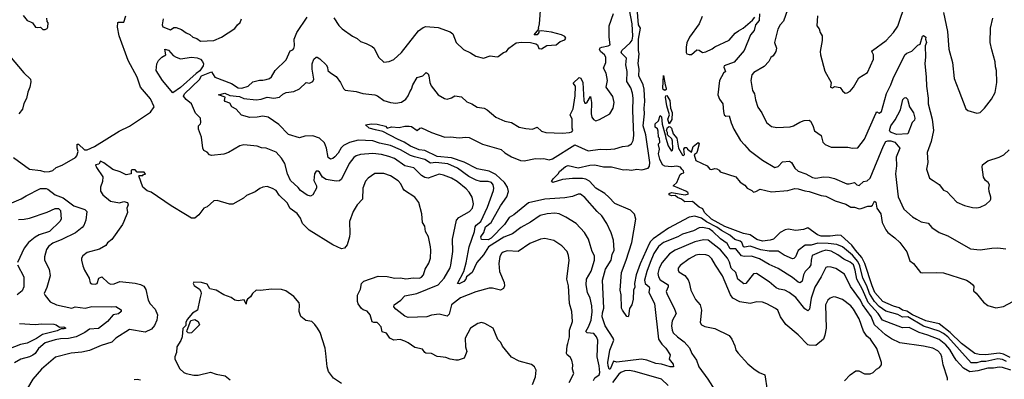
# Model space of a CAD drawing. Extents: x 1246230 to 1426786, y 660032 to 763141.
# Tile 321 of 566: x 1342826 to 1351693, y 707024 to 710261. Entities that reach past the tile are written whole.
import ezdxf

# ---------------------------------------------------------------- set-up
doc = ezdxf.new("R2010")
doc.units = 0

msp = doc.modelspace()

# ---------------------------------------------------------------- linework, layer by layer
at = {"layer": '0CON10XD'}
for points in [[(1351751.4, 707105), (1351675, 707130.9), (1351645, 707134.1), (1351595, 707125.2), (1351545, 707125.2), (1351455, 707099.7), (1351382.7, 707092.7), (1351325.2, 707125.2), (1351259.3, 707195), (1351235.2, 707235.2), (1351201.6, 707291.6), (1351165.1, 707335.1), (1351105, 707381.6), (1351005, 707421.7), (1350925, 707445.3), (1350835, 707490.3), (1350775, 707487.3), (1350595, 707557.4), (1350556.4, 707616.4), (1350466.4, 707715), (1350415, 707832.7), (1350364.9, 707924.9), (1350351.2, 708005), (1350333.4, 708055), (1350305, 708078.7), (1350246.4, 708106.4), (1350195.1, 708145.1), (1350135, 708177.6), (1350085, 708186.6), (1350045.6, 708174.4), (1349962.2, 708137.8), (1349952.3, 708095), (1349951.6, 708055), (1349935, 708029.1), (1349898.8, 707995), (1349884.6, 707965), (1349873.3, 707906.7), (1349855, 707892.1), (1349835, 707897.6), (1349785, 707939.7), (1349655, 708020.4), (1349575, 708057.5), (1349488.1, 708108.1), (1349415, 708133.3), (1349351.3, 708128.7), (1349325, 708135.8), (1349275, 708197.1), (1349225, 708197.1), (1349196.9, 708246.9), (1349137.8, 708287.8), (1349069.4, 708355), (1349035, 708377.5), (1348975, 708390), (1348945, 708386.9), (1348895, 708361.6), (1348795, 708329.7), (1348752.1, 708307.9), (1348623.5, 708255), (1348579.4, 708220.6), (1348536.4, 708155), (1348503, 708075), (1348472.3, 707995), (1348453.8, 707915), (1348458.9, 707885), (1348494.5, 707855), (1348497.9, 707845), (1348491.3, 707805), (1348542.5, 707705), (1348577.5, 707385), (1348609.8, 707339.8), (1348644.4, 707305), (1348683.3, 707245), (1348676.2, 707205), (1348710.3, 707160.3), (1348714, 707136), (1348685, 707136.2), (1348605, 707161.1), (1348554.4, 707165.6), (1348475, 707195.4), (1348425, 707206.4), (1348205, 707177.9), (1348175, 707186.2), (1348145, 707115.5), (1348135, 707114.4), (1348125, 707144.4), (1348123.9, 707175), (1348139.4, 707285), (1348176.9, 707376.9), (1348171.8, 707395), (1348098.9, 707505), (1348071.2, 707585), (1348073.4, 707623.4), (1348086.2, 707665), (1348073.8, 707915), (1348100.3, 708015), (1348153.3, 708095), (1348162.9, 708147.1), (1348180, 708185), (1348172.2, 708275), (1348151.4, 708341.4), (1348112.7, 708425), (1348069.4, 708495), (1348025, 708535.6), (1347915, 708660.6), (1347875, 708689.2), (1347855, 708689.2), (1347805, 708669.4), (1347735, 708658.2), (1347555, 708646.3), (1347408.9, 708611.1), (1347275, 708504.7), (1347235, 708481.8), (1347191.5, 708418.5), (1347071.6, 708295), (1347045, 708280), (1346985, 708282), (1346980.2, 708305), (1347005.3, 708345), (1347021, 708395), (1347070.7, 708435), (1347087.4, 708462.6), (1347155, 708584.5), (1347212.8, 708667.2), (1347229.2, 708715), (1347220.2, 708755), (1347192.4, 708795), (1347115, 708868.4), (1347055, 708896.9), (1346945, 708919.2), (1346828.2, 708978.2), (1346715, 709017.7), (1346585, 709028.7), (1346475, 709083.8), (1346425, 709090.3), (1346345, 709123.6), (1346290, 709160), (1346227.5, 709185), (1346095.7, 709255.7), (1346030.6, 709270.6), (1345973.3, 709285), (1345940, 709315), (1345995, 709323.8), (1346045, 709320), (1346121.7, 709301.7), (1346135, 709283.3), (1346175, 709296.7), (1346245, 709290.8), (1346293.6, 709303.6), (1346335, 709304), (1346355, 709300.8), (1346405, 709264), (1346430, 709285), (1346445, 709288.6), (1346535, 709246.9), (1346655, 709204.4), (1346705, 709206.9), (1346785, 709198.1), (1346845, 709204.5), (1346875, 709199.2), (1346995, 709140), (1347162.3, 709092.3), (1347195, 709063.8), (1347255, 709025.5), (1347336.6, 708993.4), (1347369.1, 708990.9), (1347472.3, 709012.3), (1347511.8, 709008.2), (1347545, 709012), (1347595, 709000.4), (1347625, 709007.1), (1347825, 709134.3), (1347945, 709080.8), (1348055, 709096.7), (1348115, 709091.1), (1348185, 709097.5), (1348255, 709119.4), (1348305, 709124.2), (1348335.6, 709144.4), (1348350.6, 709175), (1348357.2, 709217.2), (1348348.5, 709445), (1348352, 709555), (1348345, 709598.8), (1348328.2, 709648.2), (1348294, 709705), (1348297.1, 709795), (1348283.3, 709855), (1348289.6, 709915), (1348241.7, 709961.7), (1348248.2, 709985), (1348325, 710054), (1348342.8, 710077.2), (1348347.2, 710112.8), (1348341.1, 710225), (1348289.4, 710495)], [(1345999.5, 710019.5), (1346018.8, 710005), (1346057.5, 709925), (1346105, 709880), (1346155, 709883.8), (1346195, 709902.5), (1346266, 709965), (1346419.1, 710160.9), (1346458.7, 710191.3), (1346485, 710198.6), (1346595, 710189.4), (1346702.7, 710152.7), (1346725.8, 710135), (1346757, 710057), (1346821.7, 709991.7), (1346885, 709963.8), (1346935, 709933.3), (1347003.9, 709913.9), (1347063.9, 709936.1), (1347125, 709926.7), (1347135, 709930), (1347183.9, 709966.1), (1347210, 709975), (1347232.5, 710005), (1347298, 710052), (1347345, 710058.8), (1347425, 710054.6), (1347475, 710044), (1347488, 710035), (1347502.3, 710002.3), (1347525, 710000), (1347572.1, 710027.9), (1347657.5, 710035), (1347692.5, 710065), (1347735, 710080), (1347743.3, 710095), (1347735, 710108.8), (1347705, 710124), (1347615, 710148), (1347525, 710160), (1347501.7, 710158.3), (1347500, 710145), (1347485, 710123.3), (1347460, 710125), (1347500, 710175), (1347497.5, 710185), (1347507.7, 710222.3), (1347526.9, 710505)], [(1351713.1, 707183.1), (1351675, 707202), (1351635, 707209.7), (1351525, 707183.5), (1351485, 707184), (1351445, 707170.9), (1351395, 707171.8), (1351183.3, 707405), (1351146.2, 707436.2), (1351105, 707458), (1350963.7, 707503.7), (1350823.8, 707585), (1350775, 707584.6), (1350735, 707607.3), (1350625, 707636.9), (1350565, 707679.7), (1350523.5, 707725), (1350480.3, 707795), (1350454.7, 707864.7), (1350419.9, 707935), (1350392.7, 708045), (1350374.9, 708084.9), (1350325, 708142.1), (1350235.1, 708215.1), (1350185, 708237.2), (1350105.9, 708245.9), (1350015, 708248.7), (1349955, 708232.3), (1349899.6, 708230.4), (1349835, 708184.2), (1349812.6, 708127.4), (1349797.4, 708112.6), (1349785, 708109.6), (1349711.3, 708141.3), (1349655, 708176.8), (1349575, 708178.9), (1349500.6, 708190.6), (1349405, 708222.9), (1349352.2, 708212.2), (1349344.7, 708215), (1349328, 708255), (1349315, 708268.8), (1349265, 708281.3), (1349220.3, 708320.3), (1349145, 708362.7), (1349105, 708394.9), (1349011.9, 708441.9), (1348965, 708475.5), (1348905, 708493.2), (1348855, 708483.2), (1348669.1, 708385), (1348531.8, 708288.2), (1348507.6, 708265), (1348495, 708242.5), (1348413.9, 708063.9), (1348379, 707965), (1348362.5, 707885), (1348365, 707852.5), (1348353.3, 707825), (1348350, 707745), (1348338.8, 707695), (1348318.3, 707661.7), (1348308.1, 707591.9), (1348305, 707586.7), (1348295, 707588.6), (1348253.8, 707645), (1348247.1, 707665), (1348242.7, 707785), (1348234.2, 707825.8), (1348244.7, 707985), (1348287.9, 708095), (1348338.9, 708255), (1348375.5, 708464.5), (1348361.7, 708511.7), (1348326.5, 708546.5), (1348185, 708605.6), (1348132.1, 708665), (1348095.2, 708695.2), (1348015, 708743.3), (1347956.5, 708806.5), (1347925, 708826.3), (1347895, 708832.6), (1347805, 708832.9), (1347715, 708822.5), (1347626.4, 708796.4), (1347616.2, 708805), (1347630.6, 708829.4), (1347676.7, 708873.3), (1347687.8, 708895), (1347740.8, 708939.2), (1347765, 708947.6), (1347855, 708928.5), (1347959.3, 708950.7), (1348005, 708953.1), (1348085, 708936.7), (1348156.4, 708936.4), (1348265, 708909.6), (1348295, 708912.5), (1348335, 708906.6), (1348385, 708916.2), (1348429.1, 708910.9), (1348486.9, 708925), (1348498, 708942), (1348499.8, 708975), (1348464.8, 709225), (1348441.5, 709305), (1348453.6, 709415), (1348449, 709465), (1348455.8, 709525), (1348449.4, 709635), (1348439.8, 709675), (1348401.6, 709755), (1348404.8, 709815), (1348395.2, 709865.2), (1348405.5, 709955), (1348398.8, 709985), (1348399.8, 710085), (1348415.7, 710185), (1348400, 710215), (1348382.7, 710402.7)], [(1350011.1, 710295), (1350005.8, 710205.8), (1350025, 710177.5), (1350033.8, 710145), (1350052, 710115), (1350052.9, 710075), (1350034.2, 709975), (1350036.2, 709945), (1350077, 709797), (1350133.8, 709695), (1350127.5, 709655), (1350145, 709647.5), (1350165, 709660), (1350215, 709650), (1350235, 709620), (1350260.7, 709600.7), (1350277.7, 709602.3), (1350305, 709618.8), (1350335.7, 709654.3), (1350381.7, 709738.3), (1350460, 709785), (1350514.4, 709905), (1350515.7, 709945), (1350500, 709975), (1350506, 709985), (1350627.8, 710072.2), (1350696, 710145), (1350735, 710202), (1350805, 710416.2)], [(1342769.7, 709019.7), (1342915, 708916.4), (1343015, 708904.3), (1343052.4, 708892.4), (1343095, 708894.7), (1343126.1, 708903.9), (1343155, 708930.7), (1343208.9, 708951.1), (1343329.7, 709020.3), (1343341.8, 709035), (1343353.2, 709073.2), (1343343.8, 709105), (1343345, 709140), (1343355, 709140), (1343410.8, 709090.8), (1343435, 709090.3), (1343499.4, 709120.6), (1343723.4, 709256.6), (1343815, 709301.7), (1344005, 709429.5), (1344036.7, 709476.7), (1344005, 709548.8), (1343914.3, 709655), (1343883, 709743), (1343804.6, 709894.6), (1343721.9, 710115), (1343705.8, 710195), (1343710, 710235), (1343715, 710240), (1343765, 710237.5), (1343783.3, 710295)], [(1342858.3, 710298.3), (1342893.7, 710253.7), (1342925, 710240.6), (1342942.1, 710232.1), (1342967.5, 710195), (1342985, 710190), (1343015, 710192.5), (1343035, 710173.3), (1343055, 710172.5), (1343075, 710182.5), (1343080, 710195), (1343081.7, 710231.7), (1343073.6, 710243.6), (1343071.2, 710275)], [(1347775.6, 706995), (1347817.3, 707075), (1347804.4, 707115), (1347806.9, 707155), (1347797.8, 707195), (1347783.4, 707223.4), (1347755, 707243.8), (1347750.8, 707255), (1347755.5, 707324.5), (1347762.6, 707347.4), (1347776.9, 707405), (1347776.7, 707465), (1347804.5, 707545), (1347798.5, 707635), (1347777.5, 707705), (1347769.1, 707865), (1347754.6, 707925.4), (1347775.6, 708095), (1347768.6, 708138.6), (1347755, 708173.8), (1347709.2, 708225), (1347635, 708274), (1347555, 708290), (1347515, 708284), (1347420, 708245), (1347315, 708173.1), (1347215, 708181.9), (1347181.1, 708168.9), (1347164.3, 708155), (1347149.8, 708130.2), (1347140.4, 708065), (1347146.9, 707995), (1347189.6, 707895), (1347191.1, 707865), (1347181.7, 707841.7), (1347155, 707827.9), (1347085, 707844.4), (1347055, 707843.1), (1346935, 707811.5), (1346795, 707756.2), (1346715.4, 707695), (1346695, 707610.8), (1346675, 707592.2), (1346605, 707611.5), (1346535, 707601.5), (1346492.5, 707587.5), (1346325, 707580), (1346295, 707592.9), (1346212.5, 707655), (1346195.8, 707675), (1346198, 707695), (1346259.2, 707735), (1346293.5, 707776.5), (1346403.8, 707796.2), (1346594.4, 707875), (1346647.3, 707935), (1346702.1, 708027.9), (1346709.5, 708050.5), (1346728.2, 708175), (1346724.4, 708285), (1346760.8, 708455), (1346780.9, 708479.1), (1346878, 708535), (1346905, 708564), (1346912.1, 708605), (1346901.1, 708665), (1346875, 708710), (1346848.3, 708738.3), (1346765, 708803.8), (1346715, 708834.5), (1346643, 708863), (1346605, 708870), (1346505, 708835.4), (1346475, 708840.4), (1346445, 708857.5), (1346376.6, 708926.6), (1346295, 708946.9), (1346200.8, 709010.8), (1346150.6, 709029.4), (1346085, 709046.9), (1346005, 709057.2), (1345895, 709048.2), (1345855, 709036.4), (1345835, 709021.4), (1345794.8, 708965.2), (1345725.4, 708824.6), (1345705, 708810), (1345675, 708807.1), (1345585, 708821.4), (1345552.2, 708842.2), (1345525, 708888.8), (1345515, 708896.2), (1345495, 708896.7), (1345480, 708875), (1345476, 708815), (1345498, 708765), (1345498, 708745), (1345466.8, 708683.2), (1345445, 708672.5), (1345415, 708682.5), (1345355, 708723.1), (1345335, 708750), (1345265.5, 708815), (1345239.4, 708875), (1345215, 708966.7), (1345185, 709013.3), (1345135, 709069.2), (1345045, 709103.8), (1345005, 709108.8), (1344965, 709123.8), (1344845.8, 709135.8), (1344810, 709125), (1344705.9, 709064.1), (1344665, 709052), (1344555, 709039.5), (1344535.4, 709045.4), (1344515, 709068.9), (1344485, 709083.5), (1344474.6, 709105), (1344464.4, 709205), (1344435.9, 709275.9), (1344436.7, 709305), (1344455, 709322.5), (1344458.8, 709335), (1344453.6, 709373.6), (1344408.3, 709418.3), (1344372.4, 709505), (1344325, 709542.2), (1344302.6, 709572.6), (1344309.7, 709595), (1344446.6, 709723.4), (1344464.2, 709755.8), (1344555, 709790.8), (1344585, 709744.4), (1344735, 709687), (1344795, 709647.9), (1344825.9, 709644.1), (1344885, 709662), (1344925, 709702), (1344985, 709717.2), (1345015, 709715.6), (1345045, 709722.9), (1345075, 709731.2), (1345095, 709747.5), (1345127.5, 709805), (1345225, 709900), (1345260.7, 709979.3), (1345285, 709990), (1345295, 710002), (1345299.8, 710025), (1345297.2, 710085), (1345321.2, 710145), (1345415.1, 710285)], [(1347994.8, 707014.8), (1348004.1, 707035.9), (1348045, 707063.5), (1348050.4, 707085), (1348046, 707144), (1348025.8, 707225), (1348032.2, 707375), (1348021.1, 707405), (1347996.9, 707435), (1347935, 707442.9), (1347925.2, 707455), (1347949.6, 707495), (1347972.9, 707555), (1347982.8, 707632.8), (1347979.6, 707685), (1347964.6, 707754.6), (1347940, 707805), (1347927.3, 707875), (1347931.5, 707925), (1347971.9, 707998.1), (1348003, 708097), (1348001.8, 708135), (1347980.9, 708175), (1347964.2, 708235.8), (1347948.9, 708285), (1347912.5, 708345), (1347836, 708425), (1347744.7, 708484.7), (1347685, 708513.5), (1347645, 708518.2), (1347575, 708512.5), (1347512.7, 708497.3), (1347425, 708437.5), (1347339.6, 708390.4), (1347265, 708332.7), (1347185, 708303.4), (1347046.9, 708215), (1347001.8, 708145), (1346943.6, 708075), (1346901.9, 707985), (1346850.8, 707945), (1346845, 707924.2), (1346825, 707903.3), (1346785, 707884), (1346770, 707885), (1346826, 707995), (1346847, 708073), (1346872.8, 708215), (1346922, 708355), (1346928.9, 708395), (1346938.2, 708411.8), (1346979.7, 708445), (1347039.1, 708575), (1347093.3, 708725), (1347096.7, 708745), (1347091.4, 708775), (1347074.5, 708794.5), (1347045.4, 708805.4), (1346976.2, 708803.8), (1346936.6, 708816.6), (1346870.5, 708850.5), (1346770, 708925), (1346680.5, 708965), (1346575, 708976.9), (1346525, 708969.8), (1346475, 709002.1), (1346382.4, 709027.6), (1346345, 709038.8), (1346255, 709090), (1346165, 709128.5), (1346065, 709148.8), (1346005, 709171), (1345875, 709175.7), (1345795, 709155.3), (1345742.8, 709127.3), (1345722.4, 709107.6), (1345695, 709060.8), (1345665, 709026), (1345645, 709010.8), (1345625, 709005.8), (1345605, 709021.2), (1345588.7, 709105), (1345571.4, 709151.4), (1345525.7, 709195.7), (1345465, 709216.8), (1345395, 709213.8), (1345345, 709198), (1345247.7, 709227.7), (1345158.8, 709318.8), (1345064.6, 709384.6), (1345015, 709393.1), (1344965, 709382.9), (1344900, 709380), (1344825, 709402.5), (1344776.4, 709456.4), (1344737.3, 709477.3), (1344719.5, 709509.5), (1344676.7, 709525), (1344670, 709535), (1344676, 709565), (1344617.5, 709585), (1344675, 709599.5), (1344719.2, 709579.2), (1344805, 709569.2), (1344845, 709552.3), (1344955, 709538.1), (1345000, 709545), (1345055, 709563.3), (1345114.4, 709554.4), (1345165, 709563.8), (1345195, 709589.2), (1345225, 709604.3), (1345294.5, 709615.5), (1345345, 709639.1), (1345405, 709696.2), (1345435, 709689.2), (1345466.6, 709703.4), (1345475.6, 709725), (1345460, 709815), (1345461.5, 709865), (1345475.8, 709904.2), (1345495, 709924.4), (1345505, 709924.3), (1345529.1, 709909.1), (1345586.7, 709855), (1345598, 709835), (1345602.3, 709802.3), (1345625, 709783.8), (1345675, 709750), (1345715, 709696.7), (1345741.8, 709641.8), (1345757.1, 709627.1), (1345855, 709614.6), (1345915, 709596.9), (1346025, 709584.5), (1346049.2, 709575), (1346105, 709533.5), (1346165, 709514.5), (1346215, 709510.5), (1346265, 709518), (1346305, 709546), (1346325.4, 709574.6), (1346338.6, 709611.4), (1346354.6, 709635.4), (1346365.5, 709674.5), (1346405, 709740), (1346457.5, 709755), (1346486.4, 709786.4), (1346505, 709772.5), (1346512, 709755), (1346519.2, 709695), (1346532, 709665), (1346595, 709583.3), (1346652.3, 709552.3), (1346675, 709546.7), (1346715, 709556.7), (1346745, 709576.7), (1346805, 709565.8), (1346852, 709522), (1346896.7, 709505), (1346945, 709474), (1347007.5, 709465), (1347035, 709449.2), (1347115, 709382.5), (1347195, 709346.9), (1347255, 709335.7), (1347323.7, 709293.7), (1347385, 709280.6), (1347445, 709276.2), (1347485, 709294), (1347525, 709256.7), (1347565, 709244.6), (1347715, 709239.5), (1347777.5, 709245), (1347797, 709253), (1347807.5, 709265), (1347800, 709285), (1347800, 709365), (1347782.9, 709405), (1347810.6, 709459.4), (1347827.5, 709575), (1347832, 709662), (1347810.7, 709689.3), (1347865, 709741.2), (1347880, 709735), (1347896.2, 709695), (1347906.7, 709535), (1347915, 709510), (1347925, 709510), (1347935, 709520), (1347965, 709570), (1347974.2, 709515), (1347973.3, 709415), (1347979.4, 709385), (1347993.4, 709363.4), (1348015, 709352), (1348046.8, 709363.2), (1348141.2, 709415), (1348169.2, 709465), (1348180, 709515), (1348168.3, 709568.3), (1348108.6, 709655), (1348118.6, 709715), (1348108.3, 709778.3), (1348083.5, 709825), (1348103.1, 709875), (1348103.1, 709925), (1348091.5, 709945), (1348056.5, 709975), (1348048.1, 709995), (1348053.3, 710006.7), (1348070, 710015), (1348125, 710025.3), (1348144.4, 710035), (1348135.6, 710105), (1348135.6, 710205), (1348172.8, 710317.2)], [(1345655, 710276.7), (1345699.5, 710209.5), (1345728.8, 710178.8), (1345822.7, 710112.7), (1345865, 710091.2), (1345894.3, 710064.3), (1345945, 710048), (1345999.5, 710019.5)], [(1348971.2, 710288.8), (1348944.5, 710225), (1348859.4, 710105), (1348835, 710053.8), (1348826.9, 710015), (1348826.9, 709965), (1348832.9, 709955), (1348855, 709946.5), (1348875, 709947.8), (1348925, 709990), (1348945, 709986), (1348975, 709966.2), (1349005, 709971.2), (1349060.9, 709999.1), (1349085, 710018), (1349215, 710078), (1349268.9, 710141.1), (1349297.9, 710162.1), (1349340.8, 710185), (1349425, 710256.9), (1349446.7, 710283.3)], [(1349487.8, 710315), (1349484.5, 710255), (1349451.2, 710215), (1349439.4, 710165), (1349407.8, 710125), (1349350.5, 709985), (1349260.3, 709879.8), (1349170, 709845), (1349165.8, 709835), (1349182.5, 709795), (1349165, 709780), (1349127.7, 709712.3), (1349114.4, 709585.6), (1349126.7, 709545), (1349159.4, 709505), (1349162.7, 709435), (1349170.8, 709405), (1349185, 709391.4), (1349215.7, 709395), (1349232, 709332), (1349256.9, 709275), (1349318.6, 709175), (1349353.1, 709135), (1349395, 709087.8), (1349515, 708995.8), (1349625, 708930), (1349655, 708939.4), (1349695, 708982.9), (1349757.1, 708987.1), (1349776.8, 708976.8), (1349806.9, 708925), (1349835, 708896.9), (1349904.6, 708874.6), (1349965, 708841.9), (1349995, 708835.7), (1350065, 708846), (1350115.8, 708844.2), (1350165, 708832.5), (1350275, 708784.7), (1350295, 708782.8), (1350345, 708796.7), (1350365, 708773.8), (1350385, 708767.1), (1350425, 708803.1), (1350458.9, 708811.1), (1350485, 708835.7), (1350604, 709126), (1350626.7, 709163.3), (1350645, 709170.6), (1350669.6, 709169.6), (1350708.3, 709158.3), (1350752.5, 709105), (1350720, 709025), (1350722.2, 708945), (1350711.8, 708875), (1350735.8, 708665.8), (1350786.7, 708555), (1350865, 708487.5), (1350901.2, 708465), (1350942.6, 708442.6), (1351008.3, 708428.3), (1351039.7, 708389.7), (1351105, 708346.9), (1351185, 708314.4), (1351389.7, 708199.7), (1351475, 708188.6), (1351580, 708205), (1351633.6, 708206.4), (1351705, 708198.9)], [(1349741.7, 710348.3), (1349705, 710248), (1349675, 710214), (1349654.4, 710175), (1349623.8, 710055), (1349640, 710005), (1349636.7, 709975), (1349612.5, 709935), (1349590.5, 709919.5), (1349572, 709885), (1349530.6, 709839.4), (1349437.5, 709785), (1349418.6, 709765), (1349410.8, 709715), (1349426, 709625), (1349443.4, 709593.4), (1349450.9, 709540.9), (1349474, 709475), (1349508.8, 709421.2), (1349552, 709335), (1349595, 709298.6), (1349645, 709290), (1349765, 709297.5), (1349793.3, 709305), (1349850.3, 709339.7), (1349890, 709355), (1349935, 709356), (1349946.8, 709346.8), (1349969.3, 709309.3), (1349985, 709261.2), (1350045, 709220), (1350059.6, 709159.6), (1350078.7, 709138.7), (1350135, 709114.3), (1350285, 709114), (1350325, 709103.8), (1350375, 709108.8), (1350435, 709184.2), (1350535, 709417.5), (1350545, 709432.5), (1350565, 709420), (1350585.6, 709435), (1350631.9, 709598.1), (1350671.8, 709675), (1350691.2, 709731.2), (1350797.8, 709945), (1350815, 709960.6), (1350861.2, 709978.8), (1350915, 710032.5), (1350935, 710040), (1350955, 710112.5), (1350965, 710120), (1350987.5, 710105), (1350983.3, 710085), (1350991.1, 710055), (1350981.5, 710025), (1350982.5, 709925), (1350975.6, 709865.6), (1350990.4, 709745), (1350991.3, 709661.3), (1351007.8, 709555), (1351007.8, 709505), (1351044.4, 709365), (1351054.3, 709265), (1351035.6, 709165), (1350998, 709065), (1351004, 708975), (1350992, 708915), (1351018.8, 708835), (1351052.5, 708815), (1351105, 708778.8), (1351145, 708728), (1351175, 708713.8), (1351265, 708617.5), (1351335, 708587.5), (1351405, 708570), (1351445, 708567.5), (1351476.4, 708573.6), (1351525, 708597.5), (1351565, 708632.5), (1351572.5, 708645), (1351572.5, 708665), (1351556.7, 708715), (1351553.8, 708745), (1351560, 708775), (1351548.6, 708795), (1351522.5, 708815), (1351506.2, 708845), (1351494, 708935), (1351497.5, 708955), (1351545, 708992), (1351645, 709022.5), (1351688.8, 709045), (1351735, 709088.8)], [(1351145.4, 710325.4), (1351180, 710155), (1351194.4, 709995), (1351226.4, 709876.4), (1351242.4, 709732.4), (1351281.9, 709625), (1351347.7, 709457.7), (1351365, 709443.3), (1351445, 709420), (1351475, 709426.7), (1351515, 709463.8), (1351578, 709545), (1351610, 709605), (1351625.7, 709695), (1351623.5, 709805), (1351614.3, 709835.7), (1351611.7, 709881.7), (1351578.9, 709988.9), (1351566.5, 710055), (1351568.6, 710185), (1351588, 710275)], [(1344118.8, 710268.8), (1344110, 710215), (1344115, 710197.5), (1344185, 710170), (1344215, 710190), (1344235, 710190.8), (1344285, 710171.8), (1344325, 710142.7), (1344357.8, 710127.8), (1344385, 710104.5), (1344420.8, 710090.8), (1344455, 710067.5), (1344575, 710072.5), (1344645, 710103.3), (1344765, 710182.5), (1344787.5, 710215), (1344812.5, 710235), (1344825, 710270)], [(1342735, 709936), (1342865, 709781.2), (1342924.2, 709724.2), (1342927, 709703), (1342917.5, 709655), (1342900.3, 709609.7), (1342888.3, 709551.7), (1342864.5, 709505.5), (1342853, 709457), (1342817.6, 709412.4)], [(1344205, 709603.4), (1344111.1, 709715), (1344056.2, 709805), (1344062, 709865), (1344075, 709893.3), (1344106.7, 709925), (1344143.9, 709946.1), (1344134.4, 709995.6), (1344165, 709985.8), (1344209.8, 709939.8), (1344235, 709923.3), (1344275, 709909.5), (1344375, 709923.3), (1344425, 709918.2), (1344455.7, 709905), (1344473.8, 709883.8), (1344480.4, 709865), (1344477.7, 709845), (1344449.5, 709800.5), (1344414.2, 709775.8), (1344275, 709650.2), (1344205, 709603.4)], [(1348635, 709624), (1348622.3, 709632.3), (1348618.8, 709645), (1348625, 709760), (1348638.5, 709675), (1348649.3, 709645), (1348647.9, 709632.1), (1348635, 709624)], [(1348675, 709323.3), (1348661.9, 709365), (1348677.3, 709405), (1348652.8, 709485), (1348642, 709565), (1348645, 709575.6), (1348655, 709578.1), (1348679.6, 709535), (1348688.2, 709465), (1348703.1, 709425), (1348698.1, 709361.9), (1348675, 709323.3)], [(1350725, 709228.6), (1350674.2, 709245), (1350665, 709250.5), (1350660, 709265), (1350671.9, 709305), (1350711.1, 709358.9), (1350759.2, 709450.8), (1350777.8, 709542.2), (1350792.5, 709557.5), (1350805, 709560.4), (1350821.5, 709545), (1350837.8, 709477.8), (1350875, 709422.5), (1350886, 709375), (1350884, 709356), (1350861.8, 709335), (1350825, 709232.2), (1350725, 709228.6)], [(1351745, 707219.2), (1351685, 707249.2), (1351645, 707258.6), (1351525, 707243.7), (1351465, 707246.2), (1351428.5, 707255), (1351306, 707345), (1351205.7, 707445.7), (1351105, 707523.4), (1350985, 707550.7), (1350865, 707604), (1350815, 707638.8), (1350775, 707645.2), (1350746.1, 707666.1), (1350695, 707681.9), (1350600, 707725), (1350525.9, 707805), (1350504.3, 707864.3), (1350437.3, 708065), (1350410.7, 708120.7), (1350351.7, 708185), (1350320.1, 708230.1), (1350225, 708317.5), (1350195, 708322.1), (1350125, 708311.8), (1350045, 708311.2), (1350010, 708325), (1349925, 708388.9), (1349885, 708371.5), (1349815, 708362.5), (1349745, 708375.5), (1349719.1, 708370.9), (1349674.2, 708345.8), (1349613.3, 708285), (1349585, 708275.6), (1349515, 708266.7), (1349465, 708281.1), (1349405.4, 708325.4), (1349345, 708336.9), (1349175, 708400.5), (1349054.7, 708465), (1348993.8, 708525), (1348977.3, 708557.3), (1348945, 708572.5), (1348885, 708623.8), (1348815, 708622), (1348786.2, 708646.2), (1348749.2, 708659.2), (1348727.4, 708677.4), (1348694.6, 708674.6), (1348674.7, 708684.7), (1348675, 708697.1), (1348694.6, 708705.4), (1348820, 708685), (1348847.5, 708695), (1348843.3, 708705), (1348825, 708716.2), (1348710, 708765), (1348742.5, 708795), (1348775, 708866.7), (1348785, 708876.2), (1348808, 708882), (1348805, 708901.2), (1348787.5, 708915), (1348777.5, 708935), (1348745, 708943.8), (1348696.7, 708936.7), (1348635, 708941.2), (1348614, 708955), (1348590, 709005), (1348580, 709055), (1348587.5, 709095), (1348580, 709135), (1348580, 709145), (1348590, 709155), (1348587.5, 709195), (1348580, 709205), (1348577, 709257), (1348568.3, 709278.3), (1348550, 709295), (1348550, 709325), (1348578.3, 709351.7), (1348595, 709400), (1348606.4, 709386.4), (1348607.5, 709355), (1348610.7, 709320.7), (1348640, 709225), (1348644, 709194), (1348666.7, 709125), (1348695, 709077.5), (1348705, 709086.7), (1348707.9, 709102.1), (1348705, 709166.7), (1348697.8, 709187.8), (1348660, 709225), (1348661.2, 709245), (1348650.8, 709265), (1348660, 709290), (1348675, 709300), (1348685, 709296), (1348695.4, 709285.4), (1348711.2, 709235), (1348743.7, 709193.7), (1348757.5, 709105), (1348795, 709042.5), (1348805, 709040), (1348811.7, 709048.3), (1348807.5, 709095), (1348815, 709110), (1348835, 709110), (1348840, 709095), (1348875, 709070), (1348891.4, 709118.6), (1348935.6, 709155.6), (1348945.5, 709144.5), (1348928.2, 709075), (1348919.6, 709060.4), (1348898.8, 709045), (1348915, 708993.8), (1349017, 708947), (1349040, 708915), (1349056.4, 708913.6), (1349085, 708922.5), (1349105, 708920), (1349125, 708907.5), (1349135, 708892.5), (1349275, 708846.7), (1349315, 708797.5), (1349355, 708772.5), (1349377.5, 708745), (1349420, 708725), (1349435, 708710), (1349455, 708713.3), (1349495, 708734.2), (1349595, 708711.1), (1349744.4, 708724.4), (1349805, 708741.2), (1349835, 708739.6), (1349895, 708720.8), (1349936.2, 708715), (1350045, 708678.2), (1350085, 708671.8), (1350170.8, 708630.8), (1350265, 708601.8), (1350310, 708575), (1350345, 708572.5), (1350385, 708559.5), (1350405, 708560.6), (1350465, 708583.3), (1350495, 708583.8), (1350505, 708591.2), (1350525, 708627.5), (1350535, 708617.5), (1350543.5, 708563.5), (1350580, 708515), (1350593.3, 708435), (1350625, 708370), (1350645, 708345.5), (1350708, 708298), (1350753.1, 708255), (1350815, 708170), (1350841.7, 708091.7), (1350875, 708066.7), (1350936.9, 707986.9), (1350955, 707981.1), (1351085, 707986.2), (1351145, 707981.5), (1351353.3, 707915), (1351386.6, 707896.6), (1351410, 707875), (1351417, 707863), (1351415, 707820), (1351439.2, 707799.2), (1351505, 707719.2), (1351545, 707687.1), (1351615, 707668.8), (1351685, 707680.5), (1351769.2, 707725)], [(1347442.7, 706977.3), (1347472, 707045), (1347476.2, 707105), (1347462.5, 707135), (1347435, 707156.2), (1347325, 707186.2), (1347255, 707222.5), (1347175, 707323.3), (1347159.2, 707355), (1347131.6, 707381.6), (1347090, 707485), (1347015, 707527.5), (1346985, 707534.2), (1346953, 707527), (1346886.1, 707483.9), (1346837.1, 707395), (1346841.2, 707315), (1346852.5, 707275), (1346830, 707215), (1346775, 707196.7), (1346755, 707196.2), (1346703.9, 707203.9), (1346665, 707220), (1346615.8, 707225.8), (1346585, 707228), (1346535, 707256), (1346485, 707258.8), (1346474.3, 707264.3), (1346454.1, 707294.1), (1346385, 707310), (1346325, 707353.8), (1346295, 707367.5), (1346251.7, 707381.7), (1346195, 707377.5), (1346158.8, 707395), (1346128.8, 707438.8), (1346091.4, 707451.4), (1346080, 707495), (1346055, 707526), (1346045, 707534.2), (1346014.3, 707534.3), (1346000.6, 707540.6), (1345982.5, 707605), (1345955, 707636.2), (1345919.3, 707649.3), (1345905, 707662.5), (1345875, 707702.5), (1345868.8, 707725), (1345869.5, 707780.5), (1345896.7, 707835), (1345903.3, 707885), (1345925, 707908.8), (1346055, 707952.9), (1346135, 707948.6), (1346205, 707935.5), (1346255, 707938.9), (1346305, 707928.5), (1346373.9, 707936.1), (1346425.4, 707934.6), (1346445, 707944.3), (1346461.4, 707965), (1346478.8, 708015), (1346509.4, 708070.6), (1346524.5, 708115), (1346530, 708185), (1346526.3, 708216.3), (1346506.4, 708306.4), (1346480, 708355), (1346475, 708402.5), (1346452.9, 708435), (1346447.5, 708515), (1346420.8, 708615), (1346384, 708665), (1346292.4, 708722.4), (1346275.7, 708745), (1346259.2, 708785), (1346235, 708810), (1346165, 708854.4), (1346104.2, 708875.8), (1346024.5, 708875.5), (1345965, 708836), (1345941.7, 708808.3), (1345916.8, 708743.2), (1345914.4, 708645.6), (1345865.8, 708595), (1345830, 708535), (1345796.2, 708445), (1345800.8, 708335), (1345795.8, 708305), (1345776.2, 708235), (1345750, 708205), (1345725, 708198.8), (1345645, 708233.8), (1345432, 708365), (1345373.3, 708425), (1345354.2, 708475), (1345325, 708516.2), (1345261.2, 708561.2), (1345235, 708611.4), (1345162.1, 708682.1), (1345135, 708722.5), (1345103, 708743), (1345055, 708758.8), (1345015, 708753.8), (1344988.8, 708741.2), (1344947.7, 708712.3), (1344870.3, 708679.7), (1344843.3, 708655), (1344745, 708600.8), (1344715, 708599.4), (1344605, 708632.5), (1344575, 708630), (1344515, 708576.2), (1344485, 708563.8), (1344438.5, 708505), (1344404.7, 708475.3), (1344375, 708475.9), (1344318.4, 708508.4), (1344190, 708585), (1344008.9, 708708.9), (1343975, 708722), (1343935, 708754), (1343900, 708855), (1343905, 708860), (1343935, 708860), (1343941.7, 708868.3), (1343958.3, 708871.7), (1343948.3, 708888.3), (1343885, 708890), (1343865, 708910), (1343835, 708910), (1343830, 708905), (1343830, 708875), (1343785, 708863.3), (1343731.7, 708891.7), (1343665, 708914), (1343585, 708973.3), (1343555, 708987.5), (1343538.3, 708961.7), (1343510, 708955), (1343519.3, 708929.3), (1343576.4, 708846.4), (1343571.2, 708805), (1343553.5, 708755), (1343555, 708717.5), (1343576, 708685), (1343645, 708628), (1343725, 708612), (1343765.5, 708624.5), (1343798.1, 708615), (1343803.8, 708595), (1343792.5, 708565), (1343796.2, 708525), (1343765.5, 708444.5), (1343753.2, 708416.8), (1343656.2, 708283.8), (1343617.9, 708252.1), (1343601.8, 708228.2), (1343544.4, 708195.6), (1343435, 708165.8), (1343395.8, 708135), (1343383.5, 708115), (1343381.9, 708095), (1343394, 708045), (1343410, 708005), (1343451.2, 707935), (1343461.7, 707891.7), (1343475, 707883.3), (1343505, 707880), (1343523.6, 707886.4), (1343540, 707935), (1343565, 707945.6), (1343623, 707893), (1343645, 707880.6), (1343676.9, 707883.1), (1343726.8, 707903.2), (1343865, 707888), (1343915, 707877.5), (1343945, 707863.8), (1343963.1, 707833.1), (1343982.5, 707735), (1344002.1, 707702.1), (1344046.6, 707656.6), (1344066.5, 707605), (1344062.6, 707557.4), (1344040.2, 707509.8), (1344012, 707475), (1343955, 707449.5), (1343815, 707473.1), (1343692.5, 707395), (1343655, 707358.1), (1343560.9, 707329.1), (1343455, 707283.8), (1343385, 707267.7), (1343290.7, 707259.3), (1343147.7, 707222.3), (1343022.9, 707115), (1342944.4, 707025), (1342897.1, 706945)], [(1342735, 708604.5), (1342841, 708649), (1342885.9, 708674.1), (1343015, 708740.7), (1343065, 708740.4), (1343080, 708735), (1343145, 708684.4), (1343218.3, 708658.3), (1343314.3, 708584.3), (1343411.9, 708551.9), (1343430.4, 708535), (1343423.3, 708455), (1343405, 708408), (1343390.5, 708389.5), (1343327.8, 708342.2), (1343205, 708281.8), (1343125, 708250.6), (1343085, 708220), (1343067.9, 708192.1), (1343050.8, 708125), (1343049.2, 708095), (1343090.8, 708015), (1343100, 707955), (1343070.2, 707849.8), (1343047.9, 707795), (1343055, 707778.6), (1343101.7, 707721.7), (1343156.7, 707695), (1343295, 707664.6), (1343325, 707677.8), (1343415, 707665.8), (1343475, 707679.5), (1343655, 707675.7), (1343690.7, 707680.7), (1343739.7, 707649.7), (1343741.4, 707635), (1343715, 707614.6), (1343667, 707603), (1343616.7, 707543.3), (1343535, 707480.4), (1343455, 707475.4), (1343414.3, 707445), (1343335, 707407.8), (1343265, 707391.6), (1343195, 707388.8), (1343145, 707379.4), (1343055, 707352), (1342995, 707300), (1342965, 707257.3), (1342945, 707240.8), (1342915, 707225.5), (1342835.4, 707204.6), (1342779.1, 707170.9)], [(1342815, 708463.8), (1342865.3, 708464.7), (1342915, 708475.3), (1343075, 708528.9), (1343145, 708561.4), (1343175, 708562.7), (1343193.1, 708545), (1343199.2, 708465), (1343189.2, 708445), (1343094.3, 708355.7), (1343002.2, 708325), (1342965.2, 708304.8), (1342904.7, 708255), (1342867.2, 708205), (1342805.6, 708075.6)], [(1351180.6, 707015), (1351180.6, 707035), (1351142.5, 707155), (1351131.6, 707225), (1351120.4, 707250.4), (1351095, 707280.9), (1351048, 707305), (1350965, 707323.1), (1350751.2, 707351.2), (1350677.1, 707387.1), (1350624, 707424), (1350525, 707514.1), (1350495, 707590.8), (1350416.1, 707696.1), (1350397.6, 707735), (1350308.5, 707858.5), (1350255, 707971.4), (1350175, 708021.2), (1350135, 708032.9), (1350105, 708037.9), (1350085, 708030.8), (1350044.1, 707945.9), (1349987, 707853), (1349954.8, 707755.2), (1349940, 707655), (1349925, 707640.6), (1349895, 707657.5), (1349815, 707759.1), (1349755, 707804.5), (1349715, 707827.5), (1349665, 707836.2), (1349637.7, 707847.7), (1349575, 707900.9), (1349461.2, 707975), (1349435, 707974.4), (1349366, 707885), (1349345.8, 707884.2), (1349294.4, 707924.4), (1349275.4, 707985), (1349231.7, 708025), (1349217.5, 708077.5), (1349200, 708115), (1349138.4, 708188.4), (1349025.2, 708275.2), (1348985, 708280.6), (1348905, 708262.5), (1348727.8, 708185), (1348678, 708152), (1348613.3, 708075), (1348585.3, 708025), (1348574, 707975), (1348578.2, 707945), (1348595, 707919.5), (1348665.4, 707875), (1348667.3, 707855), (1348649.3, 707815), (1348652.5, 707795), (1348724, 707655), (1348736.9, 707616.9), (1348700.9, 707549.1), (1348694.5, 707504.5), (1348700.5, 707465), (1348711.7, 707441.7), (1348748.6, 707405), (1348811.2, 707361.2), (1348858.6, 707308.6), (1348880, 707255), (1348921.5, 707195), (1348941.1, 707135), (1349022.7, 707025), (1349087.1, 706925)], [(1350255, 707010), (1350304.7, 707065.3), (1350355, 707100), (1350381.4, 707101.4), (1350435, 707072.5), (1350485, 707072), (1350512.5, 707085), (1350542.5, 707115), (1350569.3, 707130.7), (1350585.9, 707154.1), (1350586, 707175), (1350545, 707300), (1350488.1, 707385), (1350455, 707412.5), (1350425.9, 707455.9), (1350385, 707568), (1350335, 707656.7), (1350312.2, 707685), (1350235, 707743.3), (1350175.6, 707764.4), (1350154.6, 707765.4), (1350124.3, 707755), (1350103.5, 707735), (1350082.9, 707695), (1350088.1, 707485), (1350077.6, 707422.4), (1350063.3, 707386.7), (1349995, 707328), (1349935, 707330.8), (1349924, 707335), (1349835, 707424.3), (1349725, 707518), (1349678.5, 707585), (1349652.2, 707645), (1349632.3, 707662.3), (1349555, 707704.5), (1349515, 707717.5), (1349465, 707721.9), (1349404.5, 707705.5), (1349311.7, 707721.7), (1349246.7, 707755), (1349225.7, 707785.7), (1349154.6, 707955), (1349092.4, 708052.4), (1349058.1, 708108.1), (1349030.8, 708135), (1349005, 708145.4), (1348945, 708148.2), (1348915, 708141.5), (1348855, 708108.2), (1348775, 708049.4), (1348756.7, 708025), (1348754.4, 708005), (1348762.2, 707992.2), (1348815, 707957.5), (1348845, 707918.8), (1348855.6, 707895), (1348869.4, 707825), (1348912.4, 707742.4), (1348953.7, 707693.7), (1348965.6, 707645), (1348954.5, 707534.5), (1348966, 707515), (1348995, 707498.6), (1349085, 707481.4), (1349215, 707419.2), (1349240, 707385), (1349267.5, 707325), (1349276.2, 707285), (1349295, 707260), (1349384.5, 707164.5), (1349437.7, 707117.7), (1349486.6, 707086.6), (1349535, 707065.8), (1349543.8, 707025), (1349561.2, 706905)], [(1342805.5, 708055), (1342864.5, 707945), (1342862.7, 707855), (1342850, 707820), (1342804.1, 707785.9)], [(1345723.3, 706985), (1345653.1, 707033.1), (1345605.8, 707095), (1345595.6, 707135), (1345583.5, 707255), (1345577.1, 707305), (1345533.1, 707445), (1345509.2, 707485), (1345485, 707518.8), (1345456.7, 707545), (1345404.5, 707554.5), (1345358, 707588), (1345342.2, 707635), (1345347.5, 707695), (1345342.7, 707712.7), (1345295, 707768.8), (1345221.7, 707821.7), (1345185, 707831.2), (1345095, 707836.2), (1344995, 707824), (1344955, 707826.2), (1344923, 707797), (1344905, 707766), (1344876.7, 707745), (1344868.3, 707731.7), (1344865, 707700), (1344848.3, 707738.3), (1344795, 707730), (1344763.3, 707735), (1344730, 707760), (1344663.3, 707785), (1344596.8, 707826.8), (1344539.3, 707839.3), (1344515, 707880), (1344465, 707896.2), (1344395, 707897.5), (1344387.5, 707885), (1344397, 707867), (1344445.9, 707835.9), (1344458.8, 707815), (1344460, 707795), (1344448.8, 707748.8), (1344426.7, 707645), (1344381.4, 707618.6), (1344335, 707562.5), (1344323.3, 707535), (1344321.7, 707508.3), (1344295, 707480), (1344288.8, 707405), (1344277, 707373), (1344242.7, 707317.3), (1344238, 707265), (1344223.9, 707226.1), (1344223.8, 707205), (1344269.7, 707119.7), (1344305, 707086), (1344325, 707075.8), (1344395, 707060.8), (1344435, 707060), (1344545, 707087.5), (1344595, 707070.8), (1344675.5, 707055.5), (1344720.7, 707020.7)], [(1344355, 707438.8), (1344342.3, 707442.3), (1344332.5, 707455), (1344333.6, 707466.4), (1344367, 707553), (1344405, 707561.2), (1344433.8, 707545), (1344446.7, 707515), (1344375, 707443.8), (1344355, 707438.8)], [(1342825, 707525.8), (1342965, 707518.4), (1343026.7, 707523.3), (1343135, 707519.4), (1343155, 707514.6), (1343185, 707492.9), (1343225, 707496.9), (1343241.4, 707485), (1343225, 707478.2), (1343201.2, 707478.8), (1343165, 707460.5), (1343032.4, 707427.6), (1342978.9, 707391.1), (1342895, 707349.8), (1342835, 707336.6), (1342725.2, 707294.8)], [(1348665, 706968.1), (1348605, 707026.1), (1348365, 707095.2), (1348315, 707103.9), (1348275, 707100), (1348239.4, 707085), (1348220.8, 707069.2), (1348163.8, 706996.2)], [(1343856.7, 707023.3), (1343885, 707025.5), (1343915, 707018.1)]]:
    msp.add_lwpolyline(points, dxfattribs=at)

doc.saveas('drawing.dxf')
